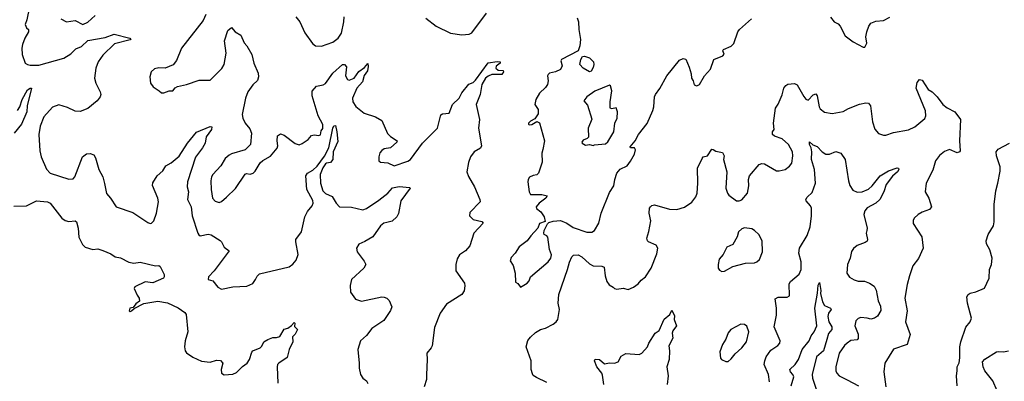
# Model space of a CAD drawing. Extents: x 2199565 to 2323334, y 894172 to 1018966.
# Tile 333 of 440: x 2301412 to 2309282, y 946690 to 949583. Entities that reach past the tile are written whole.
import ezdxf

# ---------------------------------------------------------------- set-up
doc = ezdxf.new("R2010")
doc.units = 0

msp = doc.modelspace()

# ---------------------------------------------------------------- linework, layer by layer
at = {"layer": '0CON10XD'}
for points in [[(2301490.8, 949685), (2301469.2, 949580.8), (2301454.6, 949545), (2301465, 949518), (2301481.2, 949505), (2301482.5, 949485), (2301452.9, 949435), (2301433.8, 949385)], [(2301740.8, 949590.8), (2301785, 949566), (2301855, 949576.7), (2301915, 949545.6), (2301955, 949562.1), (2302015, 949617.5)], [(2302900, 949625), (2302877.5, 949575), (2302705, 949353.8), (2302665, 949257.5), (2302637.7, 949222.3), (2302575, 949196), (2302525, 949197.5), (2302489.5, 949190.5), (2302463.3, 949165), (2302451.2, 949125), (2302456.7, 949075), (2302477.5, 949045), (2302527.5, 949015), (2302545, 948997.5), (2302565, 948996.7), (2302605, 949012.5), (2302635, 949012.5), (2302655, 949037.5), (2302672.3, 949047.7), (2302745.8, 949064.2), (2302845, 949099.2), (2302935, 949098.8), (2303027.7, 949192.3), (2303045.6, 949225), (2303062.9, 949315), (2303049.2, 949415), (2303074.3, 949495.7), (2303105, 949520), (2303133.3, 949485), (2303178.8, 949458.8), (2303205, 949396.7), (2303226, 949375), (2303265.8, 949305), (2303282.9, 949235), (2303316.9, 949155), (2303320.8, 949125), (2303313, 949097), (2303275, 949061.2), (2303235.5, 949004.5), (2303216.1, 948956.1), (2303188.6, 948825), (2303194.2, 948795), (2303214, 948755), (2303250.5, 948710.5), (2303263.3, 948675), (2303257.5, 948585), (2303215, 948542.5), (2303105, 948511.2), (2303085, 948498.8), (2303055, 948473.8), (2303018, 948415), (2302954.3, 948345), (2302944.4, 948325), (2302940.5, 948295), (2302940.9, 948225), (2302952.9, 948155), (2302975, 948132.5), (2303005, 948121.4), (2303025, 948129.2), (2303065, 948164.5), (2303137.8, 948232.2), (2303215, 948347.5), (2303225, 948352.5), (2303255, 948346.7), (2303277.5, 948355), (2303295, 948372.5), (2303335, 948437.5), (2303355, 948457.5), (2303415, 948492.5), (2303468.6, 948555), (2303474.2, 948575), (2303470.8, 948615), (2303472, 948655), (2303495, 948670.8), (2303525, 948658.6), (2303612.9, 948592.9), (2303645, 948583.1), (2303668.3, 948591.7), (2303716.5, 948623.5), (2303745, 948656.7), (2303765, 948661.2), (2303803, 948657), (2303815, 948662.5), (2303820, 948695), (2303835, 948713.3), (2303835.3, 948745), (2303798, 948815), (2303750, 948975), (2303748.7, 949011.3), (2303785, 949051.1), (2303837.8, 949062.2), (2303855, 949072), (2303915, 949153.8), (2303992.5, 949225), (2304007.5, 949225), (2304023.3, 949205), (2304016.9, 949135), (2304031.9, 949105), (2304045, 949100.4), (2304085, 949116.4), (2304121.4, 949168.6), (2304168.3, 949201.7), (2304195, 949232.5), (2304197.8, 949207.8), (2304191.6, 949175), (2304164.3, 949135.7), (2304150.8, 949085), (2304107.7, 949035), (2304071.5, 948955), (2304075, 948926.7), (2304097.6, 948887.6), (2304165, 948834), (2304255, 948806.7), (2304305.8, 948775.8), (2304352.7, 948672.7), (2304375, 948647.5), (2304427.5, 948615), (2304426.4, 948603.6), (2304375, 948556.7), (2304325, 948549.2), (2304305, 948537.5), (2304291.1, 948518.9), (2304281.2, 948485), (2304282.7, 948455), (2304295, 948442.2), (2304355, 948437.1), (2304405, 948414.5), (2304515, 948450), (2304536.7, 948465), (2304631.4, 948595), (2304750.8, 948715), (2304777.6, 948822.4), (2304790.2, 948829.8), (2304845.7, 948835), (2304871.2, 948905), (2304923.5, 948955), (2304945, 948997.5), (2305002.8, 949067.2), (2305035, 949081.5), (2305055, 949099.6), (2305155, 949237.8), (2305227.8, 949247.8), (2305252.5, 949245), (2305251.2, 949235), (2305220.2, 949209.8), (2305217.1, 949195), (2305235, 949178.6), (2305275, 949177.5), (2305279.2, 949165), (2305265, 949144.5), (2305185.4, 949144.6), (2305155, 949131.8), (2305135, 949113.8), (2305104.3, 949065), (2305093.1, 948985), (2305059.1, 948905), (2305086.8, 948783.2), (2305079.5, 948715), (2305102.2, 948575), (2305094, 948555), (2305045, 948525.6), (2305014.6, 948485), (2304998.7, 948441.3), (2304986.2, 948365), (2304998.5, 948328.5), (2305046.7, 948245), (2305089.2, 948145), (2305091.2, 948125), (2305009.5, 948040.5), (2305008, 948015), (2305035, 947985.8), (2305105, 947968.6), (2305115.6, 947955), (2305040.8, 947875), (2305010, 947775), (2304973.8, 947735), (2304927.3, 947702.7), (2304909.5, 947670.5), (2304898, 947625), (2304896.7, 947575), (2304966.2, 947475), (2304970, 947455), (2304963.8, 947415), (2304946.7, 947385), (2304823, 947307), (2304772.5, 947235), (2304728.3, 947121.7), (2304707.5, 946975), (2304701.4, 946958.6), (2304666, 946915), (2304669.2, 946865), (2304662.7, 946742.7)], [(2303620, 949605), (2303652, 949565), (2303691.7, 949478.3), (2303752.6, 949392.6), (2303776.7, 949375), (2303825, 949372.3), (2303915, 949403.5), (2303958, 949435), (2303983.8, 949475), (2304003.8, 949565), (2304003.9, 949606.1)], [(2304658.5, 949595), (2304740.9, 949530.9), (2304855, 949473.8), (2304945, 949462.5), (2305005, 949465.8), (2305025, 949478), (2305143.3, 949635)], [(2305867.5, 949597.5), (2305879.3, 949565), (2305881.2, 949505), (2305895.5, 949424.5), (2305889.4, 949375), (2305875, 949333.8), (2305742.5, 949265), (2305736.7, 949255), (2305746.8, 949213.2), (2305734, 949185), (2305695, 949165.7), (2305646.1, 949153.9), (2305636.7, 949145), (2305631.2, 949135), (2305637.1, 949095), (2305631.1, 949065), (2305615, 949041.4), (2305565.8, 948995), (2305536.7, 948945), (2305530, 948905), (2305556.2, 948865), (2305555, 948830), (2305529.3, 948790.7), (2305495, 948772.5), (2305477.5, 948755), (2305478.3, 948748.3), (2305485, 948742.5), (2305505, 948743.8), (2305545, 948767.5), (2305567.5, 948757.5), (2305607.5, 948615), (2305592.5, 948545), (2305585.8, 948515), (2305587.8, 948442.2), (2305558, 948355), (2305545, 948341.2), (2305515, 948336.9), (2305486.9, 948323.1), (2305476.5, 948305), (2305474, 948285), (2305484.7, 948205), (2305495, 948184.4), (2305585, 948184.6), (2305627.5, 948175), (2305618.1, 948155), (2305564.4, 948115), (2305541.2, 948085), (2305542.7, 948072.7), (2305576.7, 948045), (2305603.3, 948005), (2305611.7, 947968.3), (2305566.1, 947953.9), (2305553.8, 947916.2), (2305496.1, 947853.9), (2305467, 947813), (2305403.3, 947765), (2305372.5, 947715), (2305339.3, 947680.7), (2305331.2, 947655), (2305355.9, 947615.9), (2305371.2, 947555), (2305373.6, 947483.6), (2305393, 947473), (2305415, 947442.5), (2305467.5, 947475), (2305483.3, 947495), (2305494.1, 947525.9), (2305635.8, 947645), (2305658.1, 947675), (2305661.9, 947701.9), (2305646.9, 947745), (2305632.3, 947842.3), (2305625, 947853.3), (2305604.2, 947864.2), (2305600, 947875), (2305602.7, 947897.3), (2305630.5, 947949.5), (2305640.5, 947959.5), (2305675, 947971.2), (2305735, 947975.5), (2305785, 947956.2), (2305835, 947920), (2305945, 947882.2), (2305985, 947883.3), (2306005, 947895.8), (2306040, 947955), (2306058.8, 948035), (2306125, 948201.2), (2306161.4, 948255), (2306167.5, 948305), (2306185.5, 948354.5), (2306211.5, 948388.5), (2306268, 948415), (2306295, 948451.2), (2306325, 948506.7), (2306332.7, 948542.7), (2306326.7, 948556.7), (2306295, 948557.5), (2306292.5, 948565), (2306331.5, 948615), (2306357.5, 948665), (2306426.5, 948753.5), (2306472.6, 948857.4), (2306480, 948885), (2306485.5, 948964.5), (2306494.4, 948985), (2306527.9, 949032.1), (2306584.4, 949135), (2306685, 949260), (2306715, 949273.3), (2306735, 949267.5), (2306763.9, 949203.9), (2306779.3, 949149.3), (2306781.2, 949115), (2306793.8, 949095), (2306801.7, 949061.7), (2306825, 949053.3), (2306845, 949063.8), (2306886.7, 949135), (2306932.3, 949187.7), (2306961.2, 949265), (2307032.5, 949295), (2307043, 949307), (2307032.5, 949335), (2307037.5, 949345), (2307097.7, 949372.3), (2307118.8, 949391.2), (2307152.5, 949485), (2307165, 949503.8), (2307261.2, 949588.8)], [(2307893, 949603), (2307922.5, 949565), (2307955, 949548.8), (2307970, 949530), (2308008.8, 949455), (2308075, 949406.7), (2308155, 949362.5), (2308165.9, 949364.1), (2308183.3, 949395), (2308175.8, 949445), (2308182.9, 949485), (2308199.3, 949530.7), (2308216, 949555), (2308255, 949571.1), (2308315, 949575.6), (2308367, 949603)], [(2301433.8, 949385), (2301428.9, 949355), (2301432.2, 949305), (2301455, 949236.2), (2301473.4, 949223.4), (2301495, 949218.9), (2301565, 949220.4), (2301765, 949274.6), (2301819.1, 949310.9), (2301859.8, 949350.2), (2301905, 949369.5), (2301955, 949416.2), (2302095, 949440.8), (2302166.2, 949466.2), (2302292.5, 949435), (2302300, 949425), (2302295, 949422.5), (2302170.2, 949389.8), (2302075, 949298), (2302037.8, 949245), (2302018.9, 949195), (2302008.6, 949115), (2302019.2, 949075), (2302055.8, 949005), (2302059.2, 948985), (2302053.8, 948965), (2302030, 948935), (2301955, 948873.1), (2301895, 948847.8), (2301855, 948851.8), (2301795, 948879.4), (2301725, 948900.6), (2301675, 948884.2), (2301605, 948806.2), (2301575, 948732.5), (2301563.3, 948665), (2301573.3, 948535), (2301583.5, 948485), (2301626.6, 948386.6), (2301655, 948354), (2301805, 948307.1), (2301840, 948310), (2301853.2, 948326.8), (2301912.5, 948485), (2301945, 948510.8), (2301975, 948513.3), (2302003, 948503), (2302017.7, 948477.7), (2302043.3, 948385), (2302075.4, 948325.4), (2302088.1, 948271.9), (2302105, 948193.3), (2302136.6, 948156.6), (2302183.3, 948085), (2302315, 948041.2), (2302435, 947962), (2302455, 947954), (2302465, 947956.2), (2302484.2, 947975), (2302504.5, 948035), (2302520.9, 948125), (2302516.6, 948156.6), (2302474.1, 948255.9), (2302475, 948277.5), (2302510.8, 948335), (2302556.8, 948373.2), (2302580, 948415), (2302621.3, 948438.7), (2302685, 948492), (2302752.5, 948595), (2302825, 948683.3), (2302935, 948729.4), (2302947.5, 948725), (2302945.4, 948705), (2302901.4, 948645), (2302894.5, 948595), (2302872, 948558), (2302816.9, 948483.1), (2302751.8, 948285), (2302751.5, 948245), (2302760, 948205), (2302753.8, 948145), (2302782.1, 948085), (2302790.8, 948015), (2302834.4, 947875), (2302842.9, 947862.9), (2302855, 947854.4), (2302917.1, 947867.1), (2302941.2, 947861.2), (2303015, 947816.2), (2303025.6, 947805.6), (2303045, 947762.5), (2303086.2, 947735), (2302965.8, 947574.2), (2302921.2, 947525), (2302917.5, 947505), (2302955, 947493.3), (2302994.6, 947444.6), (2303025, 947428.1), (2303115, 947445.6), (2303227.9, 947452.1), (2303275, 947472), (2303296.9, 947505), (2303309.3, 947530.7), (2303328.8, 947551.2), (2303565, 947606.7), (2303595, 947627.5), (2303620.6, 947659.4), (2303636.4, 947705), (2303618.2, 947805), (2303620, 947825), (2303665, 947885.8), (2303691.5, 948005), (2303712, 948048), (2303750.5, 948095), (2303757.6, 948115), (2303755, 948137.1), (2303706.8, 948225), (2303697.5, 948335), (2303713.1, 948355), (2303755, 948378), (2303789.1, 948410.9), (2303848.2, 948491.8), (2303881.5, 948558.5), (2303913.7, 948716.3), (2303922.9, 948735), (2303936.5, 948736.5), (2303946.2, 948686.2), (2303955, 948607.5), (2303917.6, 948525), (2303915.7, 948465), (2303895, 948440.5), (2303865, 948436.5), (2303855, 948428.9), (2303835, 948398.6), (2303814.4, 948345.6), (2303817, 948275), (2303834.1, 948215), (2303855, 948192.9), (2303909.2, 948169.2), (2303941.2, 948115), (2303967.3, 948087.3), (2304065, 948083.1), (2304155, 948061.5), (2304185, 948073.8), (2304281.1, 948138.9), (2304353.8, 948195), (2304391.3, 948238.7), (2304445, 948249.8), (2304530, 948240), (2304532.5, 948235), (2304458.1, 948135), (2304438.3, 948031.7), (2304426.7, 948005), (2304388.6, 947971.4), (2304345, 947961.7), (2304321.1, 947955), (2304294.8, 947935.2), (2304233.9, 947846.1), (2304171.5, 947808.5), (2304122.4, 947787.6), (2304104.5, 947754.5), (2304108.1, 947725), (2304165, 947652.5), (2304177.3, 947625), (2304161.5, 947595), (2304063.3, 947505), (2304052.4, 947457.6), (2304055, 947402.5), (2304095, 947346.7), (2304142.7, 947332.7), (2304305, 947366), (2304325, 947364), (2304345, 947356), (2304365.6, 947335.6), (2304385.8, 947285), (2304374.4, 947255.6), (2304322.1, 947177.9), (2304226.1, 947113.9), (2304185, 947057.1), (2304136.9, 947015), (2304114.4, 946945), (2304124.4, 946835), (2304124.5, 946795), (2304135.8, 946745), (2304155, 946716.2), (2304182.5, 946695), (2304193.6, 946673.6)], [(2305965, 949164.6), (2305914.4, 949195), (2305888.8, 949225), (2305895.9, 949264.1), (2305911.4, 949288.6), (2305925, 949290.8), (2305965, 949276.7), (2305997.7, 949245), (2306002, 949225), (2305995, 949199.2), (2305979.1, 949170.9), (2305965, 949164.6)], [(2305625, 946680), (2305542.3, 946722.3), (2305516.7, 946736.7), (2305509.3, 946749.3), (2305500, 946785), (2305500.8, 946855), (2305460.8, 946965), (2305474, 947016), (2305495, 947044.4), (2305535, 947080.8), (2305573.3, 947105), (2305615, 947115.7), (2305675, 947147.5), (2305700, 947165), (2305713.3, 947185), (2305726, 947265), (2305715.7, 947315.7), (2305720.6, 947385), (2305791.1, 947585), (2305805, 947643.3), (2305825, 947686.7), (2305839.5, 947700.5), (2305875, 947702), (2305905, 947687.1), (2305965, 947629.2), (2305994.5, 947614.5), (2306065, 947611.2), (2306083.9, 947603.9), (2306092, 947535), (2306105, 947487.5), (2306123, 947463), (2306154.3, 947444.3), (2306165, 947434), (2306185, 947428), (2306235, 947436), (2306275, 947423.8), (2306317.7, 947442.3), (2306355, 947468.8), (2306380.3, 947499.7), (2306415, 947526), (2306458.5, 947595), (2306505, 947711.2), (2306512.9, 947755), (2306499.7, 947779.7), (2306438.8, 947805), (2306428.8, 947815), (2306424.1, 947834.1), (2306441.1, 947888.9), (2306456.9, 947975), (2306443.8, 948035), (2306446.7, 948075), (2306453.9, 948086.1), (2306465, 948096.7), (2306486.7, 948103.3), (2306605, 948067.1), (2306665, 948064.3), (2306725, 948082.9), (2306785, 948124.2), (2306815, 948166.2), (2306827.5, 948195), (2306832.9, 948275), (2306829.2, 948395), (2306866.2, 948473.8), (2306875, 948486.7), (2306910, 948495), (2306945, 948546.2), (2306955.7, 948545.7), (2306975, 948531.2), (2307003, 948527), (2307029.3, 948519.3), (2307042.5, 948495), (2307037.5, 948465), (2307064.2, 948365), (2307057.1, 948235), (2307069.2, 948195), (2307079.7, 948179.7), (2307140, 948135), (2307163, 948133), (2307185, 948141.2), (2307228, 948195), (2307238.6, 948255), (2307237.5, 948305), (2307245.7, 948334.3), (2307323.3, 948425), (2307345, 948431.4), (2307365, 948429.2), (2307460, 948375), (2307482.7, 948372.7), (2307530, 948385), (2307565, 948410), (2307584, 948435), (2307591.4, 948495), (2307588.6, 948525), (2307558, 948585), (2307505, 948631.2), (2307445, 948650), (2307430, 948665), (2307430, 948685), (2307442.5, 948705), (2307436.7, 948755), (2307453.3, 948875), (2307475, 948907.5), (2307505, 948982.5), (2307518.8, 949035), (2307535, 949056.7), (2307552.3, 949067.7), (2307605, 949071.2), (2307625, 949061.2), (2307680.7, 948969.3), (2307695, 948947.5), (2307715, 948940), (2307755, 948982.5), (2307775, 948990), (2307786.7, 948975), (2307802, 948885), (2307810.9, 948870.9), (2307845, 948844.4), (2307905, 948831.4), (2307995, 948849.4), (2308037.4, 948872.6), (2308125, 948906.5), (2308175, 948916.9), (2308196.7, 948915), (2308212.7, 948892.7), (2308227, 948767), (2308247.3, 948707.3), (2308275, 948671.2), (2308315, 948658), (2308335, 948659.2), (2308395, 948680.6), (2308515, 948700.6), (2308568, 948725), (2308646.6, 948793.4), (2308655.8, 948815), (2308652.7, 948852.7), (2308576.5, 949035), (2308585, 949080), (2308605, 949103.8), (2308625, 949100), (2308673.8, 949025), (2308706, 949005), (2308745, 948966), (2308790.6, 948905), (2308825, 948878.1), (2308886.2, 948845), (2308932.5, 948785), (2308922.9, 948615), (2308928.8, 948535), (2308922.5, 948525), (2308905, 948516.7), (2308845, 948544), (2308805, 948527.5), (2308762.8, 948497.2), (2308732.9, 948455), (2308710.3, 948379.7), (2308656.2, 948275), (2308648.8, 948205), (2308679.2, 948155), (2308700, 948085), (2308683.3, 948065), (2308625, 948044), (2308594.4, 948025.6), (2308562.5, 947995), (2308553.6, 947976.4), (2308553.9, 947953.9), (2308622.5, 947845), (2308633.1, 947755), (2308596.6, 947673.4), (2308550, 947615), (2308524.3, 947535), (2308504.2, 947465), (2308485.6, 947355), (2308506.7, 947255), (2308493.1, 947165), (2308530, 947065), (2308504.5, 946985.5), (2308395, 946946.7), (2308327.1, 946835), (2308319.2, 946765), (2308335.6, 946645)], [(2301394.6, 948855.4), (2301411.8, 948885), (2301430.4, 948945), (2301475, 949020.8), (2301495, 949035.7), (2301505.8, 949035.8), (2301472.5, 948895), (2301468.5, 948845), (2301425, 948748.2), (2301367.5, 948675)], [(2305995, 948577.5), (2306005, 948582.5), (2306095, 948591.2), (2306112, 948605), (2306160.8, 948685), (2306170, 948755), (2306187.5, 948795), (2306190, 948845), (2306178.3, 948878.3), (2306145, 948870), (2306135, 948873.3), (2306131.7, 948881.7), (2306131.5, 948925), (2306144.3, 949015), (2306135, 949052.5), (2306125, 949060), (2306007.7, 949012.3), (2305944, 948965), (2305921.2, 948935), (2305949.3, 948899.3), (2305983.8, 948786.2), (2305956, 948715), (2305957.5, 948642.5), (2305948.6, 948631.4), (2305915, 948620), (2305903.6, 948603.6), (2305907.5, 948595), (2305935, 948580), (2305965, 948583.3), (2305995, 948577.5)], [(2307404.2, 946685), (2307397.5, 946745), (2307363.1, 946825), (2307367.5, 946855), (2307379.5, 946885), (2307415, 946940.8), (2307472.5, 946977.5), (2307488.6, 946995), (2307489.4, 947015), (2307442.5, 947125), (2307461.3, 947218.7), (2307462.2, 947275), (2307450.8, 947349.2), (2307475, 947364), (2307545.8, 947364.2), (2307565.6, 947374.4), (2307561.2, 947468.8), (2307572.4, 947487.6), (2307642.1, 947547.9), (2307657.9, 947585), (2307659.1, 947645), (2307638.8, 947715), (2307643.8, 947755), (2307705, 947857.5), (2307729.6, 947925), (2307741.8, 948015), (2307740, 948075), (2307733.1, 948095), (2307698, 948135), (2307696, 948145), (2307705.7, 948164.3), (2307745, 948201.2), (2307772.5, 948275), (2307764.4, 948385), (2307740.7, 948465), (2307742.5, 948525), (2307737.9, 948557.9), (2307724.2, 948585.8), (2307725, 948606.2), (2307752.5, 948582.5), (2307785, 948568.6), (2307825, 948525.8), (2307855, 948506.2), (2307885, 948506.2), (2307935, 948528.8), (2307975.9, 948515.9), (2308009.2, 948465), (2308036.7, 948295), (2308047.9, 948257.9), (2308070.3, 948220.3), (2308104.5, 948204.5), (2308145, 948205.6), (2308195, 948227.3), (2308225, 948253.3), (2308290.6, 948335), (2308355, 948373.5), (2308425, 948397.5), (2308436.1, 948396.1), (2308438, 948385), (2308426.9, 948365), (2308387.6, 948332.4), (2308337.8, 948265), (2308318.9, 948205), (2308285.6, 948145), (2308255.8, 948115), (2308185, 948076.9), (2308165.7, 948055), (2308159.2, 948025), (2308186.1, 947916.1), (2308183.8, 947896.2), (2308176.7, 947875), (2308188, 947825), (2308185, 947812.5), (2308170, 947800), (2308105, 947775.6), (2308077, 947753), (2308061.2, 947728.8), (2308050.5, 947675), (2308028.5, 947625), (2308023.1, 947555), (2308044.5, 947524.5), (2308082.8, 947502.8), (2308115, 947491.9), (2308165, 947491.1), (2308205.4, 947475.4), (2308240.9, 947450.9), (2308258.3, 947418.3), (2308274.3, 947335), (2308292.6, 947292.6), (2308293.6, 947256.4), (2308269.3, 947210.7), (2308245.5, 947194.5), (2308215, 947187.5), (2308185, 947196.7), (2308135, 947200.5), (2308115, 947193.1), (2308094.6, 947175.4), (2308086.9, 947135), (2308115, 947066.7), (2308115, 947033.3), (2308105, 947022.5), (2308055, 947015.6), (2308024.7, 946995.3), (2308003.6, 946976.4), (2307962.2, 946915), (2307934.4, 946805), (2307934.6, 946774.6), (2307943.1, 946755), (2307962.9, 946735), (2308025, 946702.7)], [(2308905.6, 946655), (2308899.5, 946735), (2308905.6, 946775.6), (2308905.6, 946805), (2308920.4, 946839.6), (2308927.4, 946877.4), (2308927.5, 946965), (2308933.6, 947005), (2308975.5, 947124.5), (2309008, 947165), (2309020, 947195), (2308988.2, 947315), (2308983.6, 947366.4), (2308994.2, 947385), (2309010, 947395), (2309055, 947406), (2309124.3, 947435.7), (2309162, 947515), (2309164.2, 947585), (2309179.2, 947625), (2309185.6, 947675), (2309165, 947743.3), (2309140.7, 947790.7), (2309136.9, 947815), (2309152.5, 947865), (2309194.5, 947935), (2309202.1, 947965), (2309200, 948105), (2309213.5, 948215), (2309231.1, 948275), (2309248.5, 948371.5), (2309248.9, 948405), (2309218.6, 948495), (2309217.1, 948525), (2309233, 948547), (2309322.2, 948595)], [(2301365, 948092.2), (2301465.5, 948094.5), (2301545, 948134), (2301635, 948126), (2301656.2, 948115), (2301748.8, 947995), (2301775, 947976), (2301805, 947969.2), (2301855, 947973.8), (2301866.9, 947966.9), (2301880, 947915), (2301884.7, 947844.7), (2301912.5, 947785), (2301935, 947764.4), (2301995, 947744.4), (2302035, 947750), (2302075, 947737.5), (2302139.7, 947709.7), (2302175, 947686.2), (2302218.1, 947678.1), (2302285, 947642.5), (2302325, 947635.8), (2302375, 947642.9), (2302496.7, 947613.3), (2302525, 947617.5), (2302535, 947610), (2302565.6, 947545.6), (2302567, 947527), (2302560.8, 947515), (2302475, 947479.4), (2302415, 947486.9), (2302331.2, 947445), (2302327.5, 947432.5), (2302349.3, 947379.3), (2302367.5, 947355), (2302369.3, 947330.7), (2302340.7, 947309.3), (2302319.3, 947280.7), (2302292.5, 947275), (2302287.5, 947255), (2302295, 947250), (2302305, 947253.3), (2302327, 947273), (2302405, 947312), (2302515, 947330.9), (2302592.4, 947317.6), (2302677, 947277), (2302730.5, 947240.5), (2302742.7, 947225), (2302754.3, 947085.7), (2302734.2, 947015), (2302729.2, 946965), (2302734.6, 946934.6), (2302745, 946918), (2302795, 946884.4), (2302865, 946852.9), (2302935, 946844.2), (2302985, 946860.8), (2303017, 946857), (2303034, 946835), (2303022.9, 946785), (2303025.8, 946755.8), (2303045, 946741.2), (2303115, 946748.8), (2303145, 946760), (2303191.2, 946808.8), (2303229.1, 946835), (2303247.5, 946865), (2303266.5, 946923.5), (2303275.5, 946934.5), (2303332.4, 946957.6), (2303348.1, 946971.9), (2303364, 947005), (2303393.8, 947025), (2303435, 947040), (2303465, 947040), (2303490.8, 947049.2), (2303525, 947106.7), (2303555, 947116.2), (2303584, 947136), (2303605, 947160), (2303610, 947155), (2303609.3, 947129.3), (2303631.2, 947105), (2303613.6, 947066.4), (2303593.3, 947046.7), (2303595.7, 947005.7), (2303566.7, 946945), (2303548.4, 946881.6), (2303482.5, 946835), (2303473.3, 946825), (2303470, 946805), (2303475.6, 946675)], [(2307025, 947568.8), (2307045, 947571.2), (2307111.4, 947608.6), (2307213.6, 947636.4), (2307285, 947638), (2307305, 947645.8), (2307324, 947665), (2307348, 947725), (2307345.8, 947815), (2307320, 947865), (2307285, 947896.7), (2307265, 947908.8), (2307205, 947918.8), (2307185, 947911.2), (2307156.7, 947885), (2307146.2, 947845), (2307112.5, 947785), (2307065, 947762.5), (2307034.1, 947705.9), (2307002.3, 947667.7), (2306994.3, 947625), (2306995.8, 947595.8), (2307005, 947580), (2307025, 947568.8)], [(2307578.1, 946655), (2307599.1, 946725), (2307590.6, 946745), (2307572.5, 946765), (2307568.6, 946785), (2307610.6, 946825), (2307636.4, 946865), (2307665.8, 946944.2), (2307722, 947015), (2307738, 947055), (2307762.5, 947085), (2307782.9, 947135), (2307766.2, 947275), (2307790, 947395), (2307795, 947460), (2307805, 947480), (2307815.6, 947415.6), (2307812.3, 947392.3), (2307827.5, 947325), (2307845.7, 947295.7), (2307893.3, 947275), (2307898.8, 947265), (2307875.6, 947235), (2307871.7, 947208.3), (2307879.5, 947165), (2307903.1, 947125), (2307904.4, 947105.6), (2307877, 947073), (2307864.6, 947025.4), (2307835.3, 946935), (2307781.5, 946885), (2307747.2, 946745), (2307747.5, 946715), (2307778.9, 946628.9)], [(2306082, 946665), (2306069.2, 946739.2), (2306064, 946755), (2306025.8, 946805.8), (2306006, 946855), (2306011.7, 946868.3), (2306045.5, 946865.5), (2306085, 946831.2), (2306125, 946838.8), (2306165, 946836.2), (2306195, 946847.5), (2306218.3, 946891.7), (2306257.7, 946912.3), (2306363.9, 946906.1), (2306383.3, 946915), (2306428.8, 946965), (2306441.2, 946995), (2306492, 947075), (2306523.6, 947096.4), (2306561.7, 947188.3), (2306607.5, 947225), (2306625, 947260), (2306646.7, 947215), (2306643.3, 947185), (2306662.5, 947135), (2306633.3, 947095), (2306627.5, 947075), (2306631.2, 947035), (2306601.2, 946975), (2306606.2, 946935), (2306602, 946865), (2306584, 946805), (2306595.6, 946735), (2306588, 946665)], [(2307075, 946850), (2307099.7, 946870.3), (2307129.3, 946910.7), (2307185, 946958), (2307222.2, 947005), (2307238.6, 947085), (2307222.5, 947132.5), (2307205.8, 947145.8), (2307175, 947148), (2307095, 947104.2), (2307075, 947078.8), (2307055, 947026.7), (2307030, 946985), (2307006.7, 946925), (2307012.5, 946875), (2307020, 946865), (2307055, 946850), (2307075, 946850)], [(2309225.7, 946615), (2309190, 946695), (2309125, 946773.8), (2309113.1, 946805), (2309108, 946845), (2309125, 946868.8), (2309220, 946925), (2309235, 946930), (2309275, 946926), (2309316.7, 946935)], [(2304662.7, 946742.7), (2304664, 946705), (2304643.8, 946645)], [(2308025, 946702.7), (2308115.3, 946655.3)]]:
    msp.add_lwpolyline(points, dxfattribs=at)

doc.saveas('drawing.dxf')
